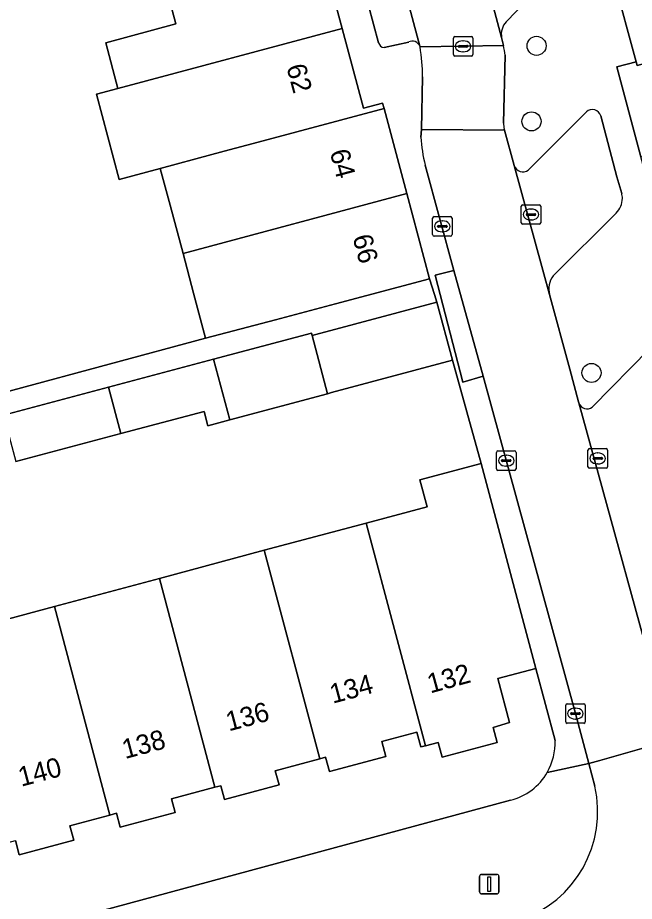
# Model space of a CAD drawing. Extents: x 162542 to 163147, y 380779 to 381521.
# Drawn here: x 162824.59 to 162856.27, y 380860.42 to 380905.79 of the extents above; entities that cross this region are included whole.
import ezdxf

# ---------------------------------------------------------------- set-up
doc = ezdxf.new("R2010")
doc.units = 0
for name, color, linetype in [('IMGEO_Boom', 7, 'Continuous'), ('IMGEO_Erf', 7, 'Continuous'), ('IMGEO_Kolk', 7, 'Continuous'), ('IMGEO_Lichtmast', 7, 'Continuous'), ('IMGEO_Muur', 7, 'Continuous'), ('IMGEO_Pand', 7, 'Continuous'), ('IMGEO_Pand_nummerreeks', 7, 'Continuous'), ('IMGEO_Parkeervlak_open', 7, 'Continuous'), ('IMGEO_Rijbaan_lokaal_open', 7, 'Continuous'), ('IMGEO_Rioolput', 7, 'Continuous'), ('IMGEO_Voetpad_open', 7, 'Continuous')]:
    doc.layers.add(name, color=color, linetype=linetype)

msp = doc.modelspace()

# ---------------------------------------------------------------- linework, layer by layer
at = {"layer": 'IMGEO_Boom'}
for centre in [(162851.249, 380904.339), (162850.989, 380900.462), (162854.07, 380887.548)]:
    msp.add_circle(centre, 0.489, dxfattribs=at)
at = {"layer": 'IMGEO_Erf'}
for points in [[(162815.631, 380907.782), (162816.791, 380903.455), (162817.985, 380899), (162819.158, 380894.624), (162820.329, 380890.255), (162822.155, 380890.745), (162822.6, 380888.886), (162823.09, 380886.839), (162819.23, 380885.877), (162819.377, 380885.328), (162834.249, 380889.327), (162833.628, 380891.65), (162833.086, 380893.676), (162832.421, 380896.165), (162831.918, 380898.048), (162829.81, 380897.482), (162828.637, 380901.855), (162829.742, 380902.151), (162829.113, 380904.502), (162832.717, 380905.466), (162832.165, 380907.529)], [(162821.189, 380874.139), (162826.482, 380875.556), (162831.873, 380876.998), (162837.263, 380878.441), (162842.489, 380879.839), (162845.62, 380880.677), (162845.251, 380882.053), (162848.398, 380882.895), (162846.925, 380888.194), (162840.714, 380886.534), (162840.515, 380886.473), (162835.483, 380885.133), (162834.364, 380884.834), (162834.167, 380885.575), (162829.894, 380884.437), (162824.502, 380883)], [(162852.196, 380868.681), (162851.212, 380872.376), (162849.255, 380871.853), (162849.859, 380869.596), (162849.012, 380869.347), (162849.217, 380868.581), (162846.396, 380867.826), (162846.194, 380868.582), (162845.542, 380868.408), (162845.299, 380868.343), (162845.095, 380869.105), (162843.299, 380868.624), (162843.505, 380867.855), (162840.612, 380867.081), (162840.414, 380867.82), (162840.11, 380867.739), (162837.825, 380867.127), (162838.018, 380866.403), (162835.21, 380865.651), (162835.022, 380866.353), (162834.726, 380866.274), (162832.495, 380865.677), (162832.68, 380864.985), (162829.859, 380864.23), (162829.67, 380864.94), (162829.33, 380864.849), (162827.273, 380864.298), (162827.472, 380863.554), (162824.671, 380862.805), (162824.475, 380863.54)], [(162801.458, 380852.514), (162849.901, 380865.605)]]:
    msp.add_lwpolyline(points, dxfattribs=at)
for centre, radius, start, end in [((162849.158, 380868.547), 3.041, 330.3217, 2.5284), ((162849.17, 380868.546), 3.031, 283.9668, 330.2254)]:
    msp.add_arc(centre, radius, start, end, dxfattribs=at)
at = {"layer": 'IMGEO_Kolk'}
for p, q in [((162850.461, 380895.253), (162850.461, 380896.105)), ((162850.536, 380896.179), (162851.388, 380896.179)), ((162851.462, 380896.105), (162851.462, 380895.253)), ((162850.72, 380895.673), (162850.72, 380895.685)), ((162851.158, 380895.636), (162850.76, 380895.636)), ((162850.763, 380895.722), (162851.161, 380895.722)), ((162850.949, 380895.959), (162850.974, 380895.959)), ((162851.204, 380895.685), (162851.204, 380895.673)), ((162845.906, 380894.646), (162845.906, 380895.498)), ((162845.981, 380895.572), (162846.833, 380895.572)), ((162846.394, 380895.352), (162846.419, 380895.352)), ((162846.907, 380895.498), (162846.907, 380894.646)), ((162851.388, 380895.179), (162850.536, 380895.179)), ((162850.972, 380895.399), (162850.947, 380895.399)), ((162846.165, 380895.066), (162846.165, 380895.078)), ((162846.603, 380895.029), (162846.205, 380895.029)), ((162846.208, 380895.115), (162846.606, 380895.115)), ((162846.417, 380894.792), (162846.392, 380894.792)), ((162846.649, 380895.078), (162846.649, 380895.066)), ((162846.833, 380894.572), (162845.981, 380894.572)), ((162849.192, 380882.618), (162849.192, 380883.47)), ((162849.267, 380883.544), (162850.119, 380883.544)), ((162850.193, 380883.47), (162850.193, 380882.618)), ((162853.889, 380882.733), (162853.889, 380883.585)), ((162853.964, 380883.659), (162854.816, 380883.659)), ((162854.377, 380883.439), (162854.402, 380883.439)), ((162854.89, 380883.585), (162854.89, 380882.733)), ((162849.451, 380883.038), (162849.451, 380883.05)), ((162849.889, 380883.001), (162849.491, 380883.001)), ((162849.494, 380883.087), (162849.892, 380883.087)), ((162849.68, 380883.324), (162849.705, 380883.324)), ((162849.935, 380883.05), (162849.935, 380883.038)), ((162854.148, 380883.153), (162854.148, 380883.165)), ((162854.586, 380883.116), (162854.188, 380883.116)), ((162854.191, 380883.202), (162854.589, 380883.202)), ((162854.4, 380882.879), (162854.375, 380882.879)), ((162854.632, 380883.165), (162854.632, 380883.153)), ((162850.119, 380882.544), (162849.267, 380882.544)), ((162849.703, 380882.764), (162849.678, 380882.764)), ((162854.816, 380882.659), (162853.964, 380882.659)), ((162852.744, 380869.632), (162852.744, 380870.484)), ((162852.819, 380870.558), (162853.671, 380870.558)), ((162853.232, 380870.338), (162853.257, 380870.338)), ((162853.745, 380870.484), (162853.745, 380869.632)), ((162853.003, 380870.052), (162853.003, 380870.064)), ((162853.441, 380870.015), (162853.043, 380870.015)), ((162853.046, 380870.101), (162853.444, 380870.101)), ((162853.255, 380869.778), (162853.23, 380869.778)), ((162853.487, 380870.064), (162853.487, 380870.052)), ((162853.671, 380869.558), (162852.819, 380869.558))]:
    msp.add_line(p, q, dxfattribs=at)
for points in [[(162850.461, 380895.253), (162850.461, 380896.105)], [(162850.536, 380896.179), (162851.388, 380896.179)], [(162851.462, 380896.105), (162851.462, 380895.253)], [(162845.906, 380894.646), (162845.906, 380895.498)], [(162845.981, 380895.572), (162846.833, 380895.572)], [(162846.907, 380895.498), (162846.907, 380894.646)], [(162851.388, 380895.179), (162850.536, 380895.179)], [(162846.833, 380894.572), (162845.981, 380894.572)], [(162849.192, 380882.618), (162849.192, 380883.47)], [(162849.267, 380883.544), (162850.119, 380883.544)], [(162850.193, 380883.47), (162850.193, 380882.618)], [(162853.889, 380882.733), (162853.889, 380883.585)], [(162853.964, 380883.659), (162854.816, 380883.659)], [(162854.89, 380883.585), (162854.89, 380882.733)], [(162850.119, 380882.544), (162849.267, 380882.544)], [(162854.816, 380882.659), (162853.964, 380882.659)], [(162852.744, 380869.632), (162852.744, 380870.484)], [(162852.819, 380870.558), (162853.671, 380870.558)], [(162853.745, 380870.484), (162853.745, 380869.632)], [(162853.671, 380869.558), (162852.819, 380869.558)]]:
    msp.add_lwpolyline(points, dxfattribs=at)
for centre, radius, start, end in [((162850.538, 380896.103), 0.0765, 91.552, 178.448), ((162850.538, 380896.103), 0.0765, 91.552, 178.448), ((162851.386, 380896.103), 0.0765, 1.552, 88.448), ((162851.386, 380896.103), 0.0765, 1.552, 88.448), ((162850.76, 380895.682), 0.0403, 85.8775, 175.7526), ((162850.757, 380895.672), 0.0366, 178.938, 274.7102), ((162851.161, 380895.679), 0.043, 264.8664, 352.4533), ((162851.165, 380895.684), 0.0386, 1.7309, 96.639), ((162845.983, 380895.496), 0.0765, 91.552, 178.448), ((162845.983, 380895.496), 0.0765, 91.552, 178.448), ((162846.831, 380895.496), 0.0765, 1.552, 88.448), ((162846.831, 380895.496), 0.0765, 1.552, 88.448), ((162850.538, 380895.255), 0.0765, 181.552, 268.448), ((162850.538, 380895.255), 0.0765, 181.552, 268.448), ((162851.386, 380895.255), 0.0765, 271.552, 358.448), ((162851.386, 380895.255), 0.0765, 271.552, 358.448), ((162846.205, 380895.075), 0.0403, 85.8775, 175.7526), ((162846.202, 380895.065), 0.0366, 178.938, 274.7102), ((162846.606, 380895.072), 0.043, 264.8664, 352.4533), ((162846.61, 380895.077), 0.0386, 1.7309, 96.639), ((162845.983, 380894.648), 0.0765, 181.552, 268.448), ((162845.983, 380894.648), 0.0765, 181.552, 268.448), ((162846.831, 380894.648), 0.0765, 271.552, 358.448), ((162846.831, 380894.648), 0.0765, 271.552, 358.448), ((162849.269, 380883.468), 0.0765, 91.552, 178.448), ((162849.269, 380883.468), 0.0765, 91.552, 178.448), ((162850.117, 380883.468), 0.0765, 1.552, 88.448), ((162850.117, 380883.468), 0.0765, 1.552, 88.448), ((162853.966, 380883.583), 0.0765, 91.552, 178.448), ((162853.966, 380883.583), 0.0765, 91.552, 178.448), ((162854.814, 380883.583), 0.0765, 1.552, 88.448), ((162854.814, 380883.583), 0.0765, 1.552, 88.448), ((162849.491, 380883.047), 0.0403, 85.8775, 175.7526), ((162849.488, 380883.037), 0.0366, 178.938, 274.7102), ((162849.892, 380883.044), 0.043, 264.8664, 352.4533), ((162849.896, 380883.049), 0.0386, 1.7309, 96.639), ((162854.188, 380883.162), 0.0403, 85.8775, 175.7526), ((162854.185, 380883.152), 0.0366, 178.938, 274.7102), ((162854.589, 380883.159), 0.043, 264.8664, 352.4533), ((162854.593, 380883.164), 0.0386, 1.7309, 96.639), ((162849.269, 380882.62), 0.0765, 181.552, 268.448), ((162849.269, 380882.62), 0.0765, 181.552, 268.448), ((162850.117, 380882.62), 0.0765, 271.552, 358.448), ((162850.117, 380882.62), 0.0765, 271.552, 358.448), ((162853.966, 380882.735), 0.0765, 181.552, 268.448), ((162853.966, 380882.735), 0.0765, 181.552, 268.448), ((162854.814, 380882.735), 0.0765, 271.552, 358.448), ((162854.814, 380882.735), 0.0765, 271.552, 358.448), ((162852.821, 380870.482), 0.0765, 91.552, 178.448), ((162852.821, 380870.482), 0.0765, 91.552, 178.448), ((162853.669, 380870.482), 0.0765, 1.552, 88.448), ((162853.669, 380870.482), 0.0765, 1.552, 88.448), ((162853.043, 380870.061), 0.0403, 85.8775, 175.7526), ((162853.04, 380870.051), 0.0366, 178.938, 274.7102), ((162853.444, 380870.058), 0.043, 264.8664, 352.4533), ((162853.448, 380870.063), 0.0386, 1.7309, 96.639), ((162852.821, 380869.634), 0.0765, 181.552, 268.448), ((162852.821, 380869.634), 0.0765, 181.552, 268.448), ((162853.669, 380869.634), 0.0765, 271.552, 358.448), ((162853.669, 380869.634), 0.0765, 271.552, 358.448)]:
    msp.add_arc(centre, radius, start, end, dxfattribs=at)
for centre, major_axis, ratio, start_param, end_param in [((162850.948, 380895.679), (-0.387, 0.002), 0.722429, 4.712389, 7.853982), ((162850.973, 380895.679), (-0.39, 0.002), 0.717154, 1.570796, 4.712389), ((162846.393, 380895.072), (-0.387, 0.002), 0.722429, 4.712389, 7.853982), ((162846.418, 380895.072), (-0.39, 0.002), 0.717154, 1.570796, 4.712389), ((162854.376, 380883.159), (-0.387, 0.002), 0.722429, 4.712389, 7.853982), ((162854.401, 380883.159), (-0.39, 0.002), 0.717154, 1.570796, 4.712389), ((162849.679, 380883.044), (-0.387, 0.002), 0.722429, 4.712389, 7.853982), ((162849.704, 380883.044), (-0.39, 0.002), 0.717154, 1.570796, 4.712389), ((162853.231, 380870.058), (-0.387, 0.002), 0.722429, 4.712389, 7.853982), ((162853.256, 380870.058), (-0.39, 0.002), 0.717154, 1.570796, 4.712389)]:
    msp.add_ellipse(centre, major_axis=major_axis, ratio=ratio, start_param=start_param, end_param=end_param, dxfattribs=at)
at = {"layer": 'IMGEO_Lichtmast'}
for p, q in [((162848.32, 380860.902), (162848.32, 380861.702)), ((162848.32, 380861.702), (162848.32, 380860.902)), ((162848.42, 380861.802), (162849.21, 380861.802)), ((162849.21, 380861.802), (162848.42, 380861.802)), ((162849.31, 380861.702), (162849.31, 380860.902)), ((162849.31, 380860.902), (162849.31, 380861.702)), ((162849.21, 380860.802), (162848.42, 380860.802)), ((162848.42, 380860.802), (162849.21, 380860.802))]:
    msp.add_line(p, q, dxfattribs=at)
msp.add_lwpolyline([(162848.74, 380861.677), (162848.89, 380861.677), (162848.89, 380860.927), (162848.74, 380860.927), (162848.74, 380861.677)], dxfattribs=at)
for centre, start, end in [((162848.42, 380861.702), 90, 180), ((162848.42, 380861.702), 90, 180), ((162849.21, 380861.702), 0, 90), ((162849.21, 380861.702), 360, 90), ((162848.42, 380860.902), 180, 270), ((162848.42, 380860.902), 180, 270), ((162849.21, 380860.902), 270, 0), ((162849.21, 380860.902), 270, 0)]:
    msp.add_arc(centre, 0.1, start, end, dxfattribs=at)
at = {"layer": 'IMGEO_Muur'}
msp.add_lwpolyline([(162846.925, 380888.194), (162848.398, 380882.895)], dxfattribs=at)
at = {"layer": 'IMGEO_Pand'}
for points in [[(162863.731, 380907.608), (162867.316, 380908.572), (162866.707, 380910.832), (162855.223, 380907.745), (162856.358, 380903.525), (162856.414, 380903.323), (162863.302, 380905.175), (162864.044, 380905.374), (162863.99, 380905.575), (162864.259, 380905.646)], [(162841.258, 380905.238), (162840.083, 380909.627), (162832.165, 380907.529), (162832.717, 380905.466), (162829.113, 380904.502), (162829.742, 380902.151)], [(162841.258, 380905.238), (162829.742, 380902.151), (162828.637, 380901.855), (162829.81, 380897.482), (162831.918, 380898.048), (162834.559, 380898.756), (162835.449, 380898.995), (162836.687, 380899.327), (162843.414, 380901.131), (162843.341, 380901.403), (162842.355, 380901.14)], [(162863.302, 380905.175), (162856.414, 380903.323), (162856.358, 380903.525), (162855.367, 380903.258), (162856.611, 380898.634), (162868.063, 380901.714), (162867.458, 380903.961), (162863.887, 380903.001)], [(162843.414, 380901.131), (162836.687, 380899.327), (162835.449, 380898.995), (162834.559, 380898.756), (162831.918, 380898.048), (162832.421, 380896.165), (162833.086, 380893.676), (162844.582, 380896.759)], [(162844.582, 380896.759), (162833.086, 380893.676), (162833.628, 380891.65), (162834.249, 380889.327), (162837.832, 380890.279), (162840.922, 380891.092), (162845.752, 380892.384)], [(162846.126, 380891.181), (162839.915, 380889.521), (162839.717, 380889.468), (162840.515, 380886.473), (162840.714, 380886.534), (162846.925, 380888.194)], [(162839.717, 380889.468), (162839.684, 380889.593), (162834.653, 380888.253), (162835.483, 380885.133), (162840.515, 380886.473)], [(162834.653, 380888.253), (162829.261, 380886.816), (162829.894, 380884.437), (162834.167, 380885.575), (162834.364, 380884.834), (162835.483, 380885.133)], [(162829.261, 380886.816), (162823.869, 380885.38), (162824.502, 380883), (162829.894, 380884.437)], [(162842.489, 380879.839), (162845.542, 380868.408), (162846.194, 380868.582), (162846.396, 380867.826), (162849.217, 380868.581), (162849.012, 380869.347), (162849.859, 380869.596), (162849.255, 380871.853), (162851.212, 380872.376), (162848.398, 380882.895), (162845.251, 380882.053), (162845.62, 380880.677)], [(162842.489, 380879.839), (162837.263, 380878.441), (162840.11, 380867.739), (162840.414, 380867.82), (162840.612, 380867.081), (162843.505, 380867.855), (162843.299, 380868.624), (162845.095, 380869.105), (162845.299, 380868.343), (162845.542, 380868.408)], [(162837.263, 380878.441), (162831.873, 380876.998), (162834.726, 380866.274), (162835.022, 380866.353), (162835.21, 380865.651), (162838.018, 380866.403), (162837.825, 380867.127), (162840.11, 380867.739)], [(162826.482, 380875.556), (162829.33, 380864.849), (162829.67, 380864.94), (162829.859, 380864.23), (162832.68, 380864.985), (162832.495, 380865.677), (162834.726, 380866.274), (162831.873, 380876.998)], [(162826.482, 380875.556), (162821.189, 380874.139), (162824.04, 380863.424), (162824.475, 380863.54), (162824.671, 380862.805), (162827.472, 380863.554), (162827.273, 380864.298), (162829.33, 380864.849)]]:
    msp.add_lwpolyline(points, close=True, dxfattribs=at)
at = {"layer": 'IMGEO_Parkeervlak_open'}
for points in [[(162845.249, 380904.323), (162833.101, 380949.771)], [(162831.307, 380948.599), (162843.131, 380904.495)], [(162838.69, 380945.047), (162849.452, 380904.763)], [(162849.683, 380905.576), (162852.789, 380908.797)], [(162843.42, 380904.252), (162844.684, 380904.537)], [(162853.809, 380900.954), (162850.822, 380897.957)], [(162855.622, 380896.764), (162855.369, 380897.623), (162854.543, 380900.746)], [(162850.098, 380898.2), (162851.913, 380891.569)], [(162852.093, 380892.531), (162855.346, 380895.748)], [(162857.065, 380888.798), (162854.11, 380885.789)], [(162853.421, 380886.005), (162858.167, 380868.758)]]:
    msp.add_lwpolyline(points, dxfattribs=at)
for centre, radius, start, end in [((162850.392, 380904.935), 0.955, 137.8812, 190.3956), ((162843.458, 380904.59), 0.34, 196.224, 263.6597), ((162844.872, 380904.182), 0.402, 20.5702, 117.9403), ((162854.111, 380900.621), 0.45, 16.1305, 132.2263), ((162850.548, 380898.34), 0.471, 197.2684, 305.6245), ((162854.481, 380896.55), 1.179, 317.1621, 358.2583), ((162854.527, 380896.47), 1.134, 2.2411, 15.0445), ((162853.037, 380891.857), 1.16, 144.4568, 194.3471), ((162853.847, 380886.156), 0.452, 199.5112, 305.6766)]:
    msp.add_arc(centre, radius, start, end, dxfattribs=at)
at = {"layer": 'IMGEO_Rijbaan_lokaal_open'}
for points in [[(162833.101, 380949.771), (162845.249, 380904.323), (162845.265, 380904.285), (162849.544, 380904.353), (162849.452, 380904.763), (162838.69, 380945.047)], [(162849.544, 380904.353), (162845.265, 380904.285)], [(162849.549, 380900.368), (162849.634, 380903.856)], [(162845.396, 380902.748), (162845.34, 380900.044), (162849.608, 380900.004), (162849.59, 380900.072)], [(162853.421, 380886.005), (162853.404, 380886.067), (162852.962, 380887.744), (162851.913, 380891.569), (162850.098, 380898.2), (162849.608, 380900.004), (162845.34, 380900.044), (162845.309, 380899.648)], [(162845.528, 380898.214), (162847.005, 380892.801), (162848.504, 380887.387), (162853.245, 380870.058), (162853.934, 380867.497), (162854.491, 380867.654), (162857.86, 380868.606), (162858.186, 380868.698), (162858.167, 380868.758), (162853.421, 380886.005)], [(162858.595, 380867.425), (162858.186, 380868.698), (162857.86, 380868.606), (162854.491, 380867.654), (162853.934, 380867.497), (162854.24, 380866.34)]]:
    msp.add_lwpolyline(points, dxfattribs=at)
for centre, radius, start, end in [((162834.894, 380902.627), 10.503, 0.6601, 9.0831), ((162845.949, 380903.445), 3.708, 6.3585, 14.17), ((162850.83, 380900.395), 1.282, 181.191, 194.5811), ((162852.255, 380899.975), 6.953, 182.6956, 194.6706), ((162848.488, 380865.03), 5.899, 288.6363, 12.8281)]:
    msp.add_arc(centre, radius, start, end, dxfattribs=at)
at = {"layer": 'IMGEO_Rioolput'}
for p, q in [((162846.973, 380903.889), (162846.973, 380904.741)), ((162847.048, 380904.815), (162847.9, 380904.815)), ((162847.974, 380904.741), (162847.974, 380903.889)), ((162847.232, 380904.309), (162847.232, 380904.321)), ((162847.67, 380904.272), (162847.272, 380904.272)), ((162847.275, 380904.358), (162847.673, 380904.358)), ((162847.461, 380904.595), (162847.486, 380904.595)), ((162847.716, 380904.321), (162847.716, 380904.309)), ((162847.9, 380903.815), (162847.048, 380903.815)), ((162847.484, 380904.035), (162847.459, 380904.035))]:
    msp.add_line(p, q, dxfattribs=at)
for points in [[(162846.973, 380903.889), (162846.973, 380904.741)], [(162847.048, 380904.815), (162847.9, 380904.815)], [(162847.974, 380904.741), (162847.974, 380903.889)], [(162847.9, 380903.815), (162847.048, 380903.815)]]:
    msp.add_lwpolyline(points, dxfattribs=at)
for centre, radius, start, end in [((162847.05, 380904.739), 0.0765, 91.552, 178.448), ((162847.05, 380904.739), 0.0765, 91.552, 178.448), ((162847.898, 380904.739), 0.0765, 1.552, 88.448), ((162847.898, 380904.739), 0.0765, 1.552, 88.448), ((162847.272, 380904.318), 0.0403, 85.8775, 175.7526), ((162847.269, 380904.308), 0.0366, 178.938, 274.7102), ((162847.673, 380904.315), 0.043, 264.8664, 352.4533), ((162847.677, 380904.32), 0.0386, 1.7309, 96.639), ((162847.05, 380903.891), 0.0765, 181.552, 268.448), ((162847.05, 380903.891), 0.0765, 181.552, 268.448), ((162847.898, 380903.891), 0.0765, 271.552, 358.448), ((162847.898, 380903.891), 0.0765, 271.552, 358.448)]:
    msp.add_arc(centre, radius, start, end, dxfattribs=at)
for centre, major_axis, ratio, start_param, end_param in [((162847.46, 380904.315), (-0.387, 0.002), 0.722429, 4.712389, 7.853982), ((162847.485, 380904.315), (-0.39, 0.002), 0.717154, 1.570796, 4.712389)]:
    msp.add_ellipse(centre, major_axis=major_axis, ratio=ratio, start_param=start_param, end_param=end_param, dxfattribs=at)
at = {"layer": 'IMGEO_Voetpad_open'}
for points in [[(162843.131, 380904.495), (162831.307, 380948.599)], [(162840.083, 380909.627), (162841.258, 380905.238), (162842.355, 380901.14), (162843.341, 380901.403), (162843.414, 380901.131), (162844.582, 380896.759), (162845.752, 380892.384), (162846.002, 380891.58), (162846.126, 380891.181), (162846.925, 380888.194), (162848.398, 380882.895), (162851.212, 380872.376), (162852.196, 380868.681)], [(162852.789, 380908.797), (162849.683, 380905.576)], [(162857.799, 380894.216), (162856.611, 380898.634), (162855.367, 380903.258), (162856.358, 380903.525), (162855.223, 380907.745)], [(162849.452, 380904.763), (162849.544, 380904.353)], [(162844.684, 380904.537), (162843.42, 380904.252)], [(162845.265, 380904.285), (162845.249, 380904.323)], [(162849.634, 380903.856), (162849.549, 380900.368)], [(162845.309, 380899.648), (162845.34, 380900.044), (162845.396, 380902.748)], [(162850.822, 380897.957), (162853.809, 380900.954)], [(162854.543, 380900.746), (162855.369, 380897.623), (162855.622, 380896.764)], [(162849.59, 380900.072), (162849.608, 380900.004), (162850.098, 380898.2)], [(162851.8, 380867.041), (162853.934, 380867.497), (162853.245, 380870.058), (162848.504, 380887.387), (162847.461, 380887.08), (162846.037, 380892.574), (162847.005, 380892.801), (162845.528, 380898.214)], [(162855.346, 380895.748), (162852.093, 380892.531)], [(162823.869, 380885.38), (162829.261, 380886.816), (162834.653, 380888.253), (162839.684, 380889.593), (162839.717, 380889.468), (162839.915, 380889.521), (162846.126, 380891.181), (162846.002, 380891.58), (162845.752, 380892.384), (162840.922, 380891.092), (162837.832, 380890.279), (162834.249, 380889.327), (162819.377, 380885.328)], [(162851.913, 380891.569), (162852.962, 380887.744), (162853.404, 380886.067), (162853.421, 380886.005)], [(162854.11, 380885.789), (162857.065, 380888.798)], [(162854.24, 380866.34), (162853.934, 380867.497), (162851.8, 380867.041)], [(162849.901, 380865.605), (162801.458, 380852.514)]]:
    msp.add_lwpolyline(points, dxfattribs=at)
msp.add_lwpolyline([(162847.005, 380892.801), (162846.037, 380892.574), (162847.461, 380887.08), (162848.504, 380887.387)], close=True, dxfattribs=at)
for centre, radius, start, end in [((162850.392, 380904.935), 0.955, 137.8812, 190.3956), ((162843.458, 380904.59), 0.34, 196.224, 263.6597), ((162844.872, 380904.182), 0.402, 20.5702, 117.9403), ((162834.894, 380902.627), 10.503, 0.6601, 9.0831), ((162845.949, 380903.445), 3.708, 6.3585, 14.17), ((162854.111, 380900.621), 0.45, 16.1305, 132.2263), ((162850.83, 380900.395), 1.282, 181.191, 194.5811), ((162852.255, 380899.975), 6.953, 182.6956, 194.6706), ((162850.548, 380898.34), 0.471, 197.2684, 305.6245), ((162854.481, 380896.55), 1.179, 317.1621, 358.2583), ((162854.527, 380896.47), 1.134, 2.2411, 15.0445), ((162853.037, 380891.857), 1.16, 144.4568, 194.3471), ((162853.847, 380886.156), 0.452, 199.5112, 305.6766), ((162849.158, 380868.547), 3.041, 330.3217, 2.5284), ((162849.17, 380868.546), 3.031, 283.9668, 330.2254), ((162848.488, 380865.03), 5.899, 288.6363, 12.8281)]:
    msp.add_arc(centre, radius, start, end, dxfattribs=at)

# ---------------------------------------------------------------- texts
at = {"layer": 'IMGEO_Pand_nummerreeks'}
for s, rotation, p in [('62', 284.9826, (162838.39, 380903.27)), ('64', 284.9654, (162840.617, 380898.895)), ('66', 284.9654, (162841.786, 380894.522)), ('132', 15.3878, (162845.789, 380871.089)), ('134', 14.9177, (162840.777, 380870.564)), ('136', 14.9177, (162835.441, 380869.142)), ('138', 14.9177, (162830.108, 380867.721)), ('140', 14.9177, (162824.772, 380866.299))]:
    msp.add_text(s, height=1, rotation=rotation, dxfattribs=at).set_placement(p)

doc.saveas('drawing.dxf')
